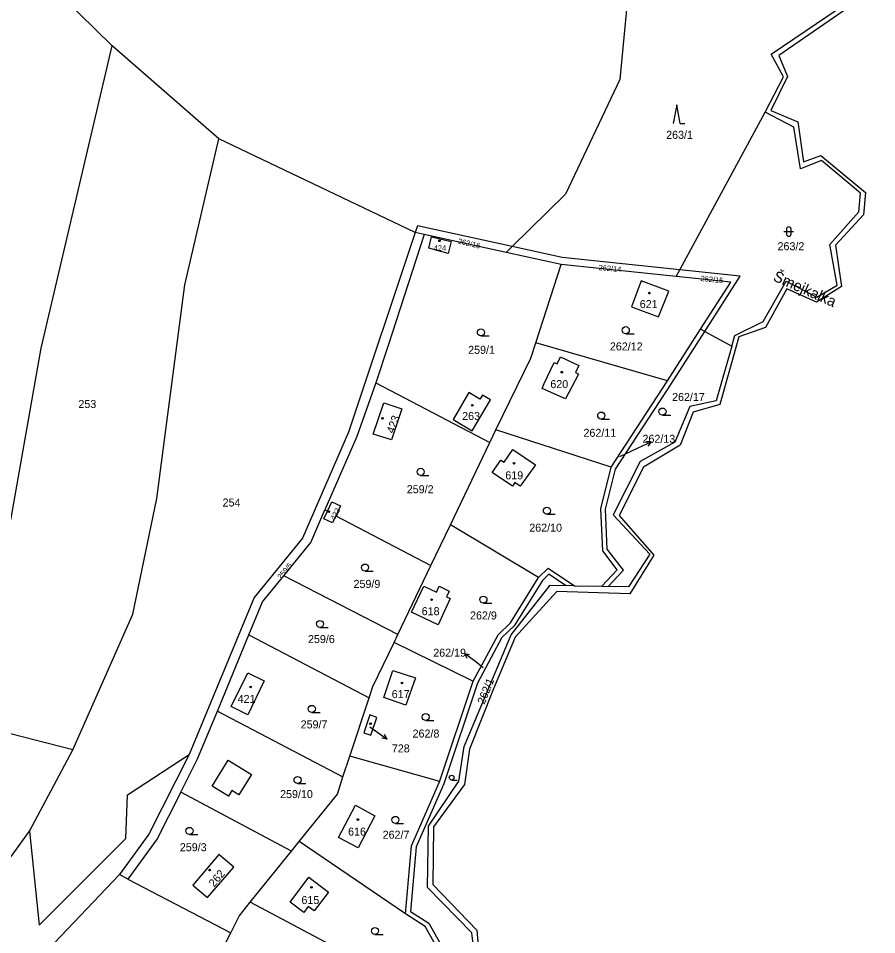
# Model space of a CAD drawing. Extents: x -725728 to -720881, y -1068679 to -1063504.
# Drawn here: x -722012.3 to -721830, y -1065749.8 to -1065555.1 of the extents above; entities that cross this region are included whole.
import ezdxf

# ---------------------------------------------------------------- set-up
doc = ezdxf.new("R2010")
doc.units = 0
for name, color, linetype in [('Hranice parcel', 7, 'Continuous'), ('Parcelní čísla', 7, 'Continuous'), ('Pop  PČ popisy', 7, 'Continuous'), ('Vnitřní kresba', 7, 'Continuous'), ('Značky budov', 7, 'Continuous'), ('Značky kultur', 7, 'Continuous')]:
    doc.layers.add(name, color=color, linetype=linetype)

# ---------------------------------------------------------------- blocks, each defined once
blk = doc.blocks.new('4.02_3')
at = {"layer": 'Značky budov'}
blk.add_circle((-0.001, 0), 0.0175, dxfattribs=at)
blk = doc.blocks.new('4.02_4')
at = {"layer": 'Značky budov'}
blk.add_circle((-0.001, 0), 0.0175, dxfattribs=at)
blk = doc.blocks.new('1029_148')
at = {"layer": 'Pop  PČ popisy'}
for p, q in [((0, 0), (0.243, -0.176)), ((0.243, -0.176), (0.132, -0.158)), ((0.243, -0.176), (0.191, -0.077))]:
    blk.add_line(p, q, dxfattribs=at)
blk = doc.blocks.new('1029_156')
at = {"layer": 'Pop  PČ popisy'}
for p, q in [((0, 0), (-0.24, 0.181)), ((-0.24, 0.181), (-0.13, 0.16)), ((-0.24, 0.181), (-0.19, 0.08))]:
    blk.add_line(p, q, dxfattribs=at)
blk = doc.blocks.new('1029_159')
at = {"layer": 'Pop  PČ popisy'}
for p, q in [((0, 0), (0.272, 0.127)), ((0.272, 0.127), (0.16, 0.13)), ((0.272, 0.127), (0.202, 0.039))]:
    blk.add_line(p, q, dxfattribs=at)
blk = doc.blocks.new('3.04_3')
at = {"layer": 'Značky kultur'}
blk.add_line((0.001, 0), (0.176, 0), dxfattribs=at)
blk.add_circle((0.001, 0.075), 0.075, dxfattribs=at)
blk = doc.blocks.new('3.04_2')
at = {"layer": 'Značky kultur'}
blk.add_line((0.001, 0), (0.176, 0), dxfattribs=at)
blk.add_circle((0.001, 0.075), 0.075, dxfattribs=at)
blk = doc.blocks.new('3.04_5')
at = {"layer": 'Značky kultur'}
blk.add_line((0, 0), (0.118, 0), dxfattribs=at)
blk.add_circle((0, 0.05), 0.0502, dxfattribs=at)
blk = doc.blocks.new('3.08_1')
at = {"layer": 'Značky kultur'}
for p, q in [((0, 0.4), (-0.075, 0)), ((0.075, 0), (0, 0.4)), ((0.075, 0), (0.175, 0))]:
    blk.add_line(p, q, dxfattribs=at)
blk = doc.blocks.new('3.16_3')
at = {"layer": 'Značky kultur'}
for p, q in [((-0.1, 0.1), (0.1, 0.1)), ((-0.05, 0.15), (-0.05, 0.05)), ((0.05, 0.05), (0.05, 0.15))]:
    blk.add_line(p, q, dxfattribs=at)
for centre, start, end in [((0, 0.15), 0, 180), ((0, 0.05), 180, 359.9879)]:
    blk.add_arc(centre, 0.05, start, end, dxfattribs=at)

msp = doc.modelspace()

# ---------------------------------------------------------------- linework, layer by layer
at = {"layer": 'Hranice parcel'}
for p, q in [((-721992.31, -1065561.01), (-722014.98, -1065538.69)), ((-721969.72, -1065580.71), (-721992.31, -1065561.01)), ((-721871.77, -1065608.54), (-721853.71, -1065575.06)), ((-721928, -1065600.62), (-721969.72, -1065580.71)), ((-721926.09, -1065601.04), (-721928, -1065600.62)), ((-721908.67, -1065604.86), (-721926.09, -1065601.04)), ((-721907.4, -1065603.6), (-721908.67, -1065604.86)), ((-721896.98, -1065607.42), (-721908.67, -1065604.86)), ((-721902.37, -1065624.06), (-721896.98, -1065607.42)), ((-721872.59, -1065609.97), (-721896.98, -1065607.42)), ((-721872.59, -1065609.97), (-721871.77, -1065608.54)), ((-721874.41, -1065632.13), (-721867.4, -1065621.17)), ((-721866.52, -1065621.65), (-721867.4, -1065621.17)), ((-721866.52, -1065621.65), (-721860.76, -1065624.79)), ((-721874.41, -1065632.13), (-721902.37, -1065624.06)), ((-721936.38, -1065632.53), (-721912.17, -1065645.26)), ((-721886.41, -1065650.46), (-721874.41, -1065632.13)), ((-721912.17, -1065645.26), (-721910.85, -1065642.55)), ((-721886.41, -1065650.46), (-721910.85, -1065642.55)), ((-721920.53, -1065662.71), (-721912.17, -1065645.26)), ((-721947.17, -1065659.55), (-721946.62, -1065659.84)), ((-721944.86, -1065660.77), (-721924.68, -1065671.37)), ((-721924.68, -1065671.37), (-721920.53, -1065662.71)), ((-721901.78, -1065673.92), (-721920.53, -1065662.71)), ((-721931.68, -1065685.97), (-721924.68, -1065671.37)), ((-721931.68, -1065685.97), (-721955.9, -1065673.56)), ((-721894.17, -1065675.64), (-721896.05, -1065675.6)), ((-721894.17, -1065675.64), (-721888.37, -1065675.77)), ((-721888.37, -1065675.77), (-721887.02, -1065675.8)), ((-721969.98, -1065702.26), (-721963.31, -1065686.09)), ((-721963.31, -1065686.09), (-721937.78, -1065699.46)), ((-721932.49, -1065687.67), (-721931.68, -1065685.97)), ((-721922.86, -1065717.3), (-721915.69, -1065695.92)), ((-721941.89, -1065711.85), (-721937.78, -1065699.46)), ((-722000.7, -1065710.51), (-722030.85, -1065702.76)), ((-721969.98, -1065702.26), (-721943.35, -1065716.25)), ((-722009.86, -1065727.76), (-722000.7, -1065710.51)), ((-721943.35, -1065716.25), (-721941.89, -1065711.85)), ((-721954.27, -1065732.04), (-721977.77, -1065719.52)), ((-721954.27, -1065732.04), (-721952.62, -1065729.99)), ((-721930.06, -1065745.34), (-721952.62, -1065729.99)), ((-721963.01, -1065742.85), (-721954.27, -1065732.04)), ((-721990.8, -1065736.98), (-722005.99, -1065753.01)), ((-721989.04, -1065737.99), (-721990.8, -1065736.98)), ((-721989.04, -1065737.99), (-721967.17, -1065749.39)), ((-721934.37, -1065758.07), (-721963.01, -1065742.85)), ((-721971.74, -1065758.35), (-721967.17, -1065749.39))]:
    msp.add_line(p, q, dxfattribs=at)
for points in [[(-721882.2, -1065543.53), (-721884.58, -1065568.13), (-721896.11, -1065592.47), (-721907.4, -1065603.6)], [(-721853.71, -1065575.06), (-721849.8, -1065567.53), (-721852.42, -1065562.74), (-721837.95, -1065552.99), (-721830.01, -1065549.26)], [(-721836.91, -1065553.5), (-721850.8, -1065563), (-721848.92, -1065567.49), (-721852.45, -1065574.71), (-721846.72, -1065577.15), (-721845.54, -1065585.63), (-721841.85, -1065584.3), (-721832.35, -1065592.15), (-721832.81, -1065596.87), (-721838.78, -1065603.31), (-721837.45, -1065612.11), (-721842.79, -1065615.41), (-721849.07, -1065612.58), (-721853.62, -1065620.83), (-721859.28, -1065622.75), (-721863.33, -1065637.13), (-721868.97, -1065638.8), (-721871.75, -1065645.79), (-721879.53, -1065650.47), (-721884.69, -1065660.7), (-721877.3, -1065669.14), (-721882.39, -1065677.36), (-721897.93, -1065676.89), (-721906.79, -1065686.54), (-721911.35, -1065697.58), (-721916.46, -1065710.33), (-721917.56, -1065717.85), (-721924.12, -1065726.83), (-721924.26, -1065739.13), (-721914.94, -1065748.83), (-721914.07, -1065758.85)], [(-722030.85, -1065702.76), (-722019.46, -1065679.33), (-722013.77, -1065661.3), (-722007.43, -1065625.17), (-721992.31, -1065561.01)], [(-721860.76, -1065624.79), (-721860.1, -1065622.48), (-721854.13, -1065619.56), (-721849.22, -1065610.98), (-721842.69, -1065614.36), (-721838.37, -1065611.79), (-721839.94, -1065603.15), (-721833.81, -1065596.2), (-721833.46, -1065592.29), (-721841.74, -1065585.34), (-721846.18, -1065587.09), (-721847.58, -1065578.28), (-721853.71, -1065575.06)], [(-722000.7, -1065710.51), (-721987.92, -1065681.66), (-721982.88, -1065657.1), (-721976.91, -1065611.72), (-721969.72, -1065580.71)], [(-721907.4, -1065603.6), (-721927.52, -1065599.19), (-721928, -1065600.62)], [(-721928, -1065600.62), (-721942.16, -1065643.04), (-721951.94, -1065665.52), (-721962.19, -1065678.18), (-721975.97, -1065711.51)], [(-721926.09, -1065601.04), (-721926.94, -1065603.64), (-721933.74, -1065624.59), (-721936.38, -1065632.53)], [(-721924.5, -1065601.53), (-721920.37, -1065602.57), (-721921.02, -1065605.05), (-721925.12, -1065603.97), (-721924.5, -1065601.53)], [(-721871.77, -1065608.54), (-721896.78, -1065605.93), (-721907.4, -1065603.6)], [(-721867.4, -1065621.17), (-721861, -1065611.18), (-721872.59, -1065609.97)], [(-721866.52, -1065621.65), (-721858.98, -1065609.88), (-721871.77, -1065608.54)], [(-721876.34, -1065618.56), (-721874.13, -1065613.09), (-721879.98, -1065610.88), (-721882.08, -1065616.44), (-721876.34, -1065618.56)], [(-721887.02, -1065675.8), (-721883.8, -1065672.37), (-721887.2, -1065667.86), (-721887.59, -1065659.4), (-721885.48, -1065650.87), (-721873.57, -1065632.67), (-721866.52, -1065621.65)], [(-721910.85, -1065642.55), (-721903.42, -1065627.31), (-721902.37, -1065624.06)], [(-721860.76, -1065624.79), (-721864.11, -1065636.36), (-721869.69, -1065637.55), (-721872.89, -1065645.15), (-721880.21, -1065649.26), (-721885.98, -1065660.61), (-721878.2, -1065668.94), (-721882.68, -1065675.89), (-721887.02, -1065675.8)], [(-721901.07, -1065633.78), (-721900.62, -1065632.66), (-721898.49, -1065628.21), (-721897.87, -1065628.5), (-721897.16, -1065627.02), (-721893.27, -1065628.88), (-721893.98, -1065630.37), (-721893.29, -1065630.7), (-721896.06, -1065635.94), (-721901.07, -1065633.78)], [(-721936.38, -1065632.53), (-721940.4, -1065643.97), (-721947.17, -1065659.55)], [(-721916.58, -1065634.63), (-721919.94, -1065640.33), (-721915.88, -1065642.75), (-721912.01, -1065636.19), (-721913.74, -1065635.16), (-721914.24, -1065636.01), (-721916.58, -1065634.63)], [(-721936.9, -1065643.43), (-721934.68, -1065636.81), (-721930.8, -1065638.11), (-721933, -1065644.67), (-721936.9, -1065643.43)], [(-721909.83, -1065648.95), (-721909.12, -1065649.43), (-721907.25, -1065646.68), (-721902.48, -1065650), (-721905.74, -1065654.48), (-721906.84, -1065653.73), (-721907.37, -1065654.5), (-721911.63, -1065651.61), (-721909.83, -1065648.95)], [(-721888.37, -1065675.77), (-721885.11, -1065672.3), (-721888.18, -1065668.21), (-721888.59, -1065659.29), (-721886.41, -1065650.46)], [(-721946.62, -1065659.84), (-721945.69, -1065657.86), (-721943.89, -1065658.71), (-721944.86, -1065660.77)], [(-721955.9, -1065673.56), (-721950.17, -1065666.45), (-721947.17, -1065659.55)], [(-721944.86, -1065660.77), (-721945.57, -1065662.28), (-721947.37, -1065661.43), (-721946.62, -1065659.84)], [(-721901.78, -1065673.92), (-721899.78, -1065671.92), (-721894.17, -1065675.64)], [(-721963.31, -1065686.09), (-721960.42, -1065679.1), (-721955.9, -1065673.56)], [(-721896.05, -1065675.6), (-721899.65, -1065673.21), (-721900.99, -1065674.54), (-721906.95, -1065684.13), (-721909.58, -1065686.66), (-721914.76, -1065696.31), (-721921.94, -1065717.7), (-721927.8, -1065731.13), (-721929.01, -1065744.82), (-721925.1, -1065747.29), (-721920.29, -1065755.88), (-721927.18, -1065761.92), (-721930.39, -1065759.26), (-721933.92, -1065759.09), (-721937.93, -1065763.99)], [(-721915.69, -1065695.92), (-721910.39, -1065686.06), (-721907.74, -1065683.51), (-721901.78, -1065673.92)], [(-721937.93, -1065763.99), (-721929.23, -1065762.82), (-721927.22, -1065770.33), (-721923.01, -1065766.67), (-721918.44, -1065757.79), (-721914.96, -1065757.61), (-721915.97, -1065749.37), (-721925.39, -1065739.77), (-721925.2, -1065726.68), (-721918.71, -1065717.17), (-721917.61, -1065709.76), (-721907.65, -1065686.05), (-721899.33, -1065675.53), (-721896.05, -1065675.6)], [(-721923.11, -1065683.94), (-721928.81, -1065681.27), (-721926.13, -1065675.73), (-721923.5, -1065677), (-721922.9, -1065675.77), (-721920.79, -1065676.79), (-721921.37, -1065677.98), (-721920.57, -1065678.37), (-721923.11, -1065683.94)], [(-721937.78, -1065699.46), (-721936.98, -1065697.04), (-721932.49, -1065687.67)], [(-721915.69, -1065695.92), (-721915.91, -1065695.83), (-721932.49, -1065687.67)], [(-721932.74, -1065693.64), (-721927.93, -1065695.24), (-721929.97, -1065701.04), (-721934.66, -1065699.41), (-721932.74, -1065693.64)], [(-721963.54, -1065694.12), (-721960.04, -1065695.86), (-721963.53, -1065703.04), (-721967.08, -1065701.28), (-721963.54, -1065694.12)], [(-721977.77, -1065719.52), (-721974.2, -1065712.44), (-721969.98, -1065702.26)], [(-721936.13, -1065703.6), (-721937.66, -1065703.09), (-721938.92, -1065706.88), (-721937.39, -1065707.38), (-721936.13, -1065703.6)], [(-722009.86, -1065727.76), (-722007.83, -1065747.75), (-721989.42, -1065729.32), (-721989.06, -1065720.03), (-721975.97, -1065711.51)], [(-721975.97, -1065711.51), (-721984.52, -1065728.44), (-721990.8, -1065736.98)], [(-721922.86, -1065717.3), (-721923.23, -1065717.05), (-721941.89, -1065711.85)], [(-721952.62, -1065729.99), (-721944.49, -1065719.93), (-721943.35, -1065716.25)], [(-721930.06, -1065745.34), (-721928.79, -1065730.89), (-721922.86, -1065717.3)], [(-721977.77, -1065719.52), (-721982.75, -1065729.37), (-721989.04, -1065737.99)], [(-721936.55, -1065724.55), (-721940.07, -1065731.32), (-721944.3, -1065729.1), (-721940.69, -1065722.23), (-721936.55, -1065724.55)], [(-722022.43, -1065735.64), (-722016.59, -1065736.98), (-722009.86, -1065727.76)], [(-721975.24, -1065739.21), (-721972.1, -1065741.89), (-721966.53, -1065735.39), (-721969.67, -1065732.7), (-721975.24, -1065739.21)], [(-721951.65, -1065745.02), (-721954.55, -1065742.86), (-721950.57, -1065737.53), (-721946.38, -1065740.76), (-721949.44, -1065744.72), (-721950.71, -1065743.77), (-721951.65, -1065745.02)], [(-721967.17, -1065749.39), (-721965.4, -1065745.81), (-721963.01, -1065742.85)], [(-721934.37, -1065758.07), (-721930.01, -1065758.28), (-721927.2, -1065760.61), (-721921.56, -1065755.67), (-721925.85, -1065748), (-721930.06, -1065745.34)]]:
    msp.add_lwpolyline(points, dxfattribs=at)
at = {"layer": 'Pop  PČ popisy'}
for p, q in [((-721884.58, -1065648.2), (-721880.63, -1065646.36)), ((-721913.53, -1065693.07), (-721915.14, -1065691.84)), ((-721937.61, -1065705.6), (-721936.39, -1065706.47))]:
    msp.add_line(p, q, dxfattribs=at)
at = {"layer": 'Vnitřní kresba'}
for p, q in [((-721971.09, -1065718.25), (-721967.69, -1065712.73)), ((-721967.69, -1065712.73), (-721962.78, -1065715.76)), ((-721962.78, -1065715.76), (-721965.42, -1065720.05)), ((-721967.67, -1065720.32), (-721971.09, -1065718.25)), ((-721966.93, -1065719.13), (-721967.67, -1065720.32)), ((-721965.42, -1065720.05), (-721966.93, -1065719.13))]:
    msp.add_line(p, q, dxfattribs=at)

# ---------------------------------------------------------------- block references
at = {"layer": 'Pop  PČ popisy', "xscale": 10, "yscale": 10}
for name, p in [('1029_159', (-721880.63, -1065646.36)), ('1029_156', (-721915.14, -1065691.84)), ('1029_148', (-721936.39, -1065706.47))]:
    msp.add_blockref(name, p, dxfattribs=at)
at = {"layer": 'Značky budov', "xscale": 10, "yscale": 10}
for name, p in [('4.02_4', (-721922.81, -1065602.39)), ('4.02_3', (-721878.27, -1065613.5)), ('4.02_3', (-721896.85, -1065630.3)), ('4.02_3', (-721915.87, -1065637.32)), ('4.02_3', (-721934.93, -1065640.11)), ('4.02_3', (-721907.01, -1065649.62)), ('4.02_4', (-721946.34, -1065659.93)), ('4.02_3', (-721924.49, -1065678.62)), ('4.02_4', (-721962.91, -1065697.15)), ('4.02_3', (-721930.78, -1065696.3)), ('4.02_4', (-721937.46, -1065704.93)), ('4.02_3', (-721940.16, -1065725.31)), ('4.02_3', (-721971.64, -1065736.05)), ('4.02_3', (-721950.01, -1065739.7))]:
    msp.add_blockref(name, p, dxfattribs=at)
at = {"layer": 'Značky kultur', "xscale": 10, "yscale": 10}
for name, p in [('3.08_1', (-721872.47, -1065577.49)), ('3.16_3', (-721848.69, -1065601.43)), ('3.04_2', (-721914.06, -1065622.59)), ('3.04_2', (-721883.29, -1065622.12)), ('3.04_2', (-721888.51, -1065640.25)), ('3.04_3', (-721875.5, -1065639.41)), ('3.04_2', (-721926.85, -1065652.2)), ('3.04_2', (-721900.04, -1065660.47)), ('3.04_2', (-721938.65, -1065672.54)), ('3.04_2', (-721913.51, -1065679.34)), ('3.04_2', (-721948.23, -1065684.51)), ('3.04_2', (-721949.96, -1065702.55)), ('3.04_2', (-721925.77, -1065704.27)), ('3.04_3', (-721952.99, -1065717.65)), ('3.04_5', (-721920.25, -1065716.91)), ('3.04_3', (-721932.21, -1065726.13)), ('3.04_2', (-721975.93, -1065728.47)), ('3.04_2', (-721936.55, -1065749.72))]:
    msp.add_blockref(name, p, dxfattribs=at)

# ---------------------------------------------------------------- texts
at = {"layer": 'Parcelní čísla'}
for s, height, p in [('263/1', 1.7, (-721874.71, -1065580.73)), ('424', 1.14, (-721924.06, -1065604.49)), ('263/2', 1.7, (-721851.06, -1065604.39)), ('621', 1.7, (-721880.31, -1065616.68)), ('262/12', 1.7, (-721886.66, -1065625.67)), ('259/1', 1.7, (-721916.75, -1065626.39)), ('620', 1.7, (-721899.3, -1065633.68)), ('262/17', 1.7, (-721873.46, -1065636.41)), ('253', 1.7, (-721999.51, -1065637.9)), ('263', 1.7, (-721918.03, -1065640.45)), ('262/11', 1.7, (-721892.27, -1065644.02)), ('262/13', 1.7, (-721879.73, -1065645.29)), ('619', 1.7, (-721908.86, -1065653.05)), ('259/2', 1.7, (-721929.78, -1065656)), ('254', 1.7, (-721968.89, -1065658.82)), ('262/10', 1.7, (-721903.78, -1065664.17)), ('259/9', 1.7, (-721941.09, -1065676.1)), ('618', 1.7, (-721926.61, -1065681.9)), ('262/9', 1.7, (-721916.35, -1065682.81)), ('259/6', 1.7, (-721950.76, -1065687.82)), ('262/19', 1.7, (-721924.16, -1065690.72)), ('617', 1.7, (-721932.98, -1065699.51)), ('421', 1.7, (-721965.7, -1065700.54)), ('259/7', 1.7, (-721952.32, -1065705.95)), ('262/8', 1.7, (-721928.55, -1065707.89)), ('728', 1.7, (-721932.95, -1065711.05)), ('259/10', 1.7, (-721956.68, -1065720.75)), ('616', 1.7, (-721942.25, -1065728.72)), ('262/7', 1.7, (-721934.91, -1065729.38)), ('259/3', 1.7, (-721977.97, -1065732.03)), ('615', 1.7, (-721952.15, -1065743.25))]:
    msp.add_text(s, height=height, dxfattribs=at).set_placement(p)
for s, height, rotation, p in [('262/16', 1.14, 347, (-721919.02, -1065602.96)), ('262/14', 1.14, 355, (-721889.08, -1065608.61)), ('262/15', 1.14, 354, (-721867.44, -1065610.91)), ('423', 1.7, 70, (-721932.55, -1065643.42)), ('422', 1.14, 62, (-721945.09, -1065661.83)), ('259/5', 1.14, 50, (-721956.49, -1065674.39)), ('262/1', 1.7, 68, (-721913.31, -1065700.97)), ('262', 1.7, 50, (-721970.7, -1065739.78))]:
    msp.add_text(s, height=height, rotation=rotation, dxfattribs=at).set_placement(p)
at = {"layer": 'Pop  PČ popisy'}
msp.add_text('Šmejkalka', height=2.3, rotation=336, dxfattribs=at).set_placement((-721852.18, -1065610.76))

doc.saveas('drawing.dxf')
